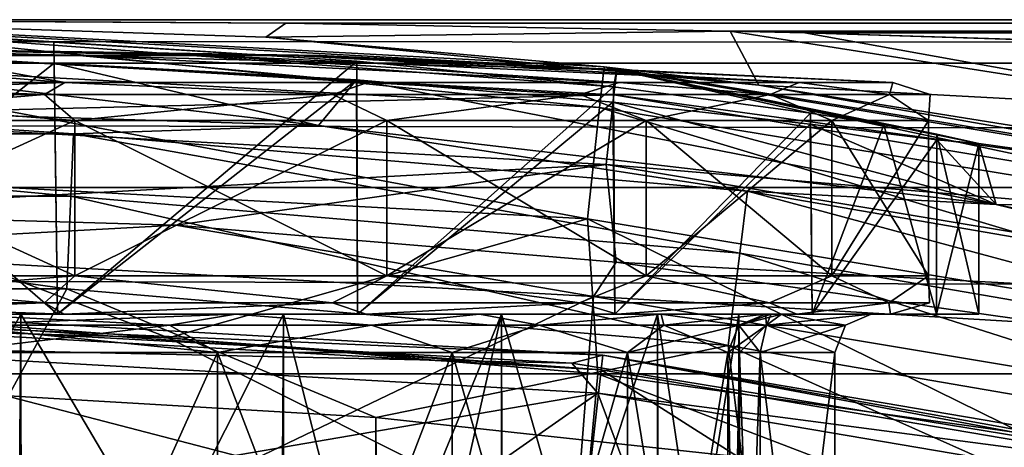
# Model space of a CAD drawing. Header units: metres. Extents: x -104 to 104, y -111 to 38.
# Tile 732 of 848: x 0.74 to 3.32, y 19.88 to 21. Entities that reach past the tile are written whole.
import ezdxf

# ---------------------------------------------------------------- set-up
doc = ezdxf.new("R2010")
doc.units = ezdxf.units.M
doc.layers.add('solid_509367_AD153', color=7, linetype='CONTINUOUS')

msp = doc.modelspace()

# ---------------------------------------------------------------- linework, layer by layer
at = {"layer": 'solid_509367_AD153'}
for points in [[(76.5, 21, -11.5), (88.5, 21, -17.5), (-88.5, 21, -17.5)], [(88.5, 20.886271, -18.072937), (-88.5, 21, -17.5), (88.5, 21, -17.5)], [(65, 21), (-88.5, 21, -17.5), (0, 21, 17.5)], [(75.632744, 21, -11.466357), (76.5, 21, -11.5), (-88.5, 21, -17.5)], [(74.779747, 21, -11.370247), (75.632744, 21, -11.466357), (-88.5, 21, -17.5)], [(73.94101, 21, -11.211671), (74.779747, 21, -11.370247), (-88.5, 21, -17.5)], [(73.112015, 21, -10.989048), (73.94101, 21, -11.211671), (-88.5, 21, -17.5)], [(72.297272, 21, -10.703959), (73.112015, 21, -10.989048), (-88.5, 21, -17.5)], [(71.510338, 21, -10.361142), (72.297272, 21, -10.703959), (-88.5, 21, -17.5)], [(70.751663, 21, -9.959632), (71.510338, 21, -10.361142), (-88.5, 21, -17.5)], [(70.02079, 21, -9.500394), (70.751663, 21, -9.959632), (-88.5, 21, -17.5)], [(69.329865, 21, -8.991062), (70.02079, 21, -9.500394), (-88.5, 21, -17.5)], [(68.679558, 21, -8.430799), (69.329865, 21, -8.991062), (-88.5, 21, -17.5)], [(68.069199, 21, -7.82044), (68.679558, 21, -8.430799), (-88.5, 21, -17.5)], [(67.508942, 21, -7.170133), (68.069199, 21, -7.82044), (-88.5, 21, -17.5)], [(66.999603, 21, -6.479209), (67.508942, 21, -7.170133), (-88.5, 21, -17.5)], [(66.540367, 21, -5.748336), (66.999603, 21, -6.479209), (-88.5, 21, -17.5)], [(66.138855, 21, -4.989663), (66.540367, 21, -5.748336), (-88.5, 21, -17.5)], [(65.796043, 21, -4.202725), (66.138855, 21, -4.989663), (-88.5, 21, -17.5)], [(65.510948, 21, -3.387987), (65.796043, 21, -4.202725), (-88.5, 21, -17.5)], [(65.28833, 21, -2.558991), (65.510948, 21, -3.387987), (-88.5, 21, -17.5)], [(65.129219, 21, -1.715499), (65.28833, 21, -2.558991), (-88.5, 21, -17.5)], [(65.03257, 21, -0.857749), (65.129219, 21, -1.715499), (-88.5, 21, -17.5)], [(65, 21), (65.03257, 21, -0.857749), (-88.5, 21, -17.5)], [(-88.5, 20.886271, -18.072937), (-88.5, 21, -17.5), (88.5, 20.886271, -18.072937)], [(72.297272, 21, 10.703959), (0, 21, 17.5), (88.5, 21, 17.5)], [(1.438565, 20.99082, 17.665693), (88.5, 21, 17.5), (0, 21, 17.5)], [(65.03257, 21, 0.857749), (65, 21), (0, 21, 17.5)], [(65.129219, 21, 1.715499), (65.03257, 21, 0.857749), (0, 21, 17.5)], [(65.28833, 21, 2.558991), (65.129219, 21, 1.715499), (0, 21, 17.5)], [(65.510948, 21, 3.387987), (65.28833, 21, 2.558991), (0, 21, 17.5)], [(65.796043, 21, 4.202725), (65.510948, 21, 3.387987), (0, 21, 17.5)], [(66.138855, 21, 4.989663), (65.796043, 21, 4.202725), (0, 21, 17.5)], [(66.540367, 21, 5.748336), (66.138855, 21, 4.989663), (0, 21, 17.5)], [(66.999603, 21, 6.479209), (66.540367, 21, 5.748336), (0, 21, 17.5)], [(67.508942, 21, 7.170133), (66.999603, 21, 6.479209), (0, 21, 17.5)], [(68.069199, 21, 7.82044), (67.508942, 21, 7.170133), (0, 21, 17.5)], [(68.679558, 21, 8.430799), (68.069199, 21, 7.82044), (0, 21, 17.5)], [(69.329865, 21, 8.991062), (68.679558, 21, 8.430799), (0, 21, 17.5)], [(70.02079, 21, 9.500394), (69.329865, 21, 8.991062), (0, 21, 17.5)], [(70.751663, 21, 9.959632), (70.02079, 21, 9.500394), (0, 21, 17.5)], [(71.510338, 21, 10.361142), (70.751663, 21, 9.959632), (0, 21, 17.5)], [(72.297272, 21, 10.703959), (71.510338, 21, 10.361142), (0, 21, 17.5)], [(0, 21, 48.200001), (2.270502, 20.876896, 48.200001), (0, 21, 17.5)], [(1.386904, 20.954153, 18.357687), (0, 21, 17.5), (2.270502, 20.876896, 48.200001)], [(1.438565, 20.99082, 17.665693), (0, 21, 17.5), (1.386904, 20.954153, 18.357687)], [(2.258934, 20.770554, 48.599636), (2.270502, 20.876896, 48.200001), (0, 21, 48.200001)], [(2.258934, 20.770554, 48.599636), (0, 21, 48.200001), (0, 20.89303, 48.599636)], [(1.438565, 20.99082, 17.665693), (2.599583, 20.969931, 17.798836), (88.5, 21, 17.5)], [(2.599583, 20.969931, 17.798836), (2.794907, 20.965233, 17.821079), (88.5, 21, 17.5)], [(2.794907, 20.965233, 17.821079), (4.094866, 20.925119, 17.968012), (88.5, 21, 17.5)], [(-0.000003, 20.995598, 52.204365), (0, 20.958548, 56.450001), (0.832194, 20.941111, 56.558353)], [(-0.000003, 20.995598, 52.204365), (1.624211, 20.891891, 56.88496), (2.2954, 20.824356, 57.399208)], [(2.303539, 20.868849, 52.204365), (-0.000003, 20.995598, 52.204365), (2.2954, 20.824356, 57.399208)], [(-0.000003, 20.995598, 52.204365), (0.832194, 20.941111, 56.558353), (1.624211, 20.891891, 56.88496)], [(-0.000003, 20.930208, 51.952751), (-0.000003, 20.995598, 52.204365), (2.303539, 20.868849, 52.204365)], [(1.438565, 20.99082, 17.665693), (1.386904, 20.954153, 18.357687), (2.599583, 20.969931, 17.798836)], [(0.842161, 20.230185, 56.561028), (0.832194, 20.941111, 56.558353), (0, 20.958548, 56.450001)], [(0, 20.230185, 56.450001), (0.842161, 20.230185, 56.561028), (0, 20.958548, 56.450001)], [(2.599583, 20.969931, 17.798836), (1.386904, 20.954153, 18.357687), (2.674969, 20.828936, 19.146221)], [(2.674969, 20.828936, 19.146221), (1.386904, 20.954153, 18.357687), (2.270502, 20.876896, 48.200001)], [(3.931254, 20.760572, 18.608765), (2.599583, 20.969931, 17.798836), (2.674969, 20.828936, 19.146221)], [(3.931254, 20.760572, 18.608765), (2.794907, 20.965233, 17.821079), (2.599583, 20.969931, 17.798836)], [(3.931254, 20.760572, 18.608765), (4.094866, 20.925119, 17.968012), (2.794907, 20.965233, 17.821079)], [(2.296365, 20.803852, 51.952751), (-0.000003, 20.930208, 51.952751), (2.303539, 20.868849, 52.204365)], [(-0.000003, 20.746876, 51.767715), (-0.000003, 20.930208, 51.952751), (2.296365, 20.803852, 51.952751)], [(0, 20.930185, 59.700001), (0.472426, 20.906649, 61.153976), (0.898607, 20.906649, 60.936825)], [(0, 20.930185, 59.700001), (0.898607, 20.906649, 60.936825), (1.236826, 20.906649, 60.598606)], [(0, 20.930185, 59.700001), (1.236826, 20.906649, 60.598606), (1.453977, 20.906649, 60.172424)], [(0, 20.930185, 59.700001), (1.453977, 20.906649, 60.172424), (1.528801, 20.906649, 59.700001)], [(0, 20.930185, 59.700001), (1.528801, 20.906649, 59.700001), (1.453977, 20.906649, 59.227573)], [(0, 20.930185, 59.700001), (1.453977, 20.906649, 59.227573), (1.236826, 20.906649, 58.801392)], [(0, 20.930185, 59.700001), (1.236826, 20.906649, 58.801392), (0.898607, 20.906649, 58.463173)], [(0, 20.930185, 59.700001), (0.898607, 20.906649, 58.463173), (0.472426, 20.906649, 58.246025)], [(0.842161, 20.230185, 56.561028), (1.624211, 20.891891, 56.88496), (0.832194, 20.941111, 56.558353)], [(-0.256526, 20.778006, 76.956505), (1.524344, 20.723614, 76.955193), (0, 20.901823, 62.950001)], [(0.472426, 20.906649, 58.246025), (0.861019, 20.83606, 56.767643), (0, 20.83606, 56.643845)], [(0, 20.906649, 61.228802), (0, 20.83606, 62.756153), (0.861019, 20.83606, 62.632359)], [(0.472426, 20.906649, 61.153976), (0, 20.906649, 61.228802), (0.861019, 20.83606, 62.632359)], [(1.524344, 20.723614, 76.955193), (0.83325, 20.8862, 62.84137), (0, 20.901823, 62.950001)], [(0, 20.230185, 62.950001), (0, 20.901823, 62.950001), (0.83325, 20.8862, 62.84137)], [(0.472426, 20.906649, 58.246025), (1.652282, 20.83606, 57.129002), (0.861019, 20.83606, 56.767643)], [(0.472426, 20.906649, 58.246025), (0.898607, 20.906649, 58.463173), (1.652282, 20.83606, 57.129002)], [(0.472426, 20.906649, 61.153976), (0.861019, 20.83606, 62.632359), (1.652282, 20.83606, 62.271)], [(0.898607, 20.906649, 60.936825), (0.472426, 20.906649, 61.153976), (1.652282, 20.83606, 62.271)], [(0.898607, 20.906649, 58.463173), (2.309687, 20.83606, 57.698647), (1.652282, 20.83606, 57.129002)], [(0.898607, 20.906649, 58.463173), (1.236826, 20.906649, 58.801392), (2.309687, 20.83606, 57.698647)], [(0.898607, 20.906649, 60.936825), (1.652282, 20.83606, 62.271), (2.309688, 20.83606, 61.701355)], [(1.236826, 20.906649, 60.598606), (0.898607, 20.906649, 60.936825), (2.309688, 20.83606, 61.701355)], [(1.236826, 20.906649, 58.801392), (2.779975, 20.83606, 58.430428), (2.309687, 20.83606, 57.698647)], [(1.236826, 20.906649, 58.801392), (1.453977, 20.906649, 59.227573), (2.779975, 20.83606, 58.430428)], [(1.236826, 20.906649, 60.598606), (2.309688, 20.83606, 61.701355), (2.779976, 20.83606, 60.96957)], [(1.453977, 20.906649, 60.172424), (1.236826, 20.906649, 60.598606), (2.779976, 20.83606, 60.96957)], [(1.453977, 20.906649, 59.227573), (3.025047, 20.83606, 59.265064), (2.779975, 20.83606, 58.430428)], [(1.453977, 20.906649, 59.227573), (1.528801, 20.906649, 59.700001), (3.025047, 20.83606, 59.265064)], [(1.453977, 20.906649, 60.172424), (2.779976, 20.83606, 60.96957), (3.025047, 20.83606, 60.134937)], [(1.528801, 20.906649, 59.700001), (1.453977, 20.906649, 60.172424), (3.025047, 20.83606, 60.134937)], [(1.528801, 20.906649, 59.700001), (3.025047, 20.83606, 60.134937), (3.025047, 20.83606, 59.265064)], [(-88.5, 20.886271, -18.072937), (88.5, 20.886271, -18.072937), (88.5, 20.561077, -18.560244)], [(-88.5, 20.886271, -18.072937), (88.5, 20.561077, -18.560244), (-88.5, 20.561077, -18.560244)], [(0, 20.89303, 48.599636), (0, 20.6, 48.892818), (2.227252, 20.479242, 48.892818)], [(2.258934, 20.770554, 48.599636), (0, 20.89303, 48.599636), (2.227252, 20.479242, 48.892818)], [(0.842161, 20.230185, 62.83897), (0, 20.230185, 62.950001), (0.83325, 20.8862, 62.84137)], [(1.524344, 20.723614, 76.955193), (1.623014, 20.842691, 62.515728), (0.83325, 20.8862, 62.84137)], [(0.842161, 20.230185, 62.83897), (0.83325, 20.8862, 62.84137), (1.623014, 20.842691, 62.515728)], [(0.842161, 20.230185, 56.561028), (1.625937, 20.230185, 56.886139), (1.624211, 20.891891, 56.88496)], [(1.625937, 20.230185, 56.886139), (2.2954, 20.824356, 57.399208), (1.624211, 20.891891, 56.88496)], [(4.491384, 20.404562, 48.599636), (2.270502, 20.876896, 48.200001), (2.258934, 20.770554, 48.599636)], [(2.674969, 20.828936, 19.146221), (2.270502, 20.876896, 48.200001), (4.514383, 20.509031, 48.200001)], [(4.491384, 20.404562, 48.599636), (4.514383, 20.509031, 48.200001), (2.270502, 20.876896, 48.200001)], [(2.303539, 20.868849, 52.204365), (2.2954, 20.824356, 57.399208), (2.810066, 20.755318, 58.067204)], [(2.296365, 20.803852, 51.952751), (2.303539, 20.868849, 52.204365), (4.579268, 20.490131, 52.204365)], [(2.303539, 20.868849, 52.204365), (3.140231, 20.700905, 58.862473), (3.25, 20.676344, 59.701221)], [(4.579268, 20.490131, 52.204365), (2.303539, 20.868849, 52.204365), (3.25, 20.676344, 59.701221)], [(2.303539, 20.868849, 52.204365), (3.001917, 20.724651, 58.454609), (3.140231, 20.700905, 58.862473)], [(2.303539, 20.868849, 52.204365), (2.810066, 20.755318, 58.067204), (3.001917, 20.724651, 58.454609)], [(0, 20.80475, 56.577145), (0, 20.83606, 56.643845), (0.861019, 20.83606, 56.767643)], [(0.808254, 20.80475, 56.683556), (0, 20.80475, 56.577145), (0.861019, 20.83606, 56.767643)], [(0.808254, 20.80475, 62.716446), (0.861019, 20.83606, 62.632359), (0, 20.83606, 62.756153)], [(0.808254, 20.80475, 62.716446), (0, 20.83606, 62.756153), (0, 20.80475, 62.822853)], [(0.808254, 20.80475, 56.683556), (0.861019, 20.83606, 56.767643), (1.561427, 20.80475, 56.995529)], [(1.561427, 20.80475, 62.404472), (0.861019, 20.83606, 62.632359), (0.808254, 20.80475, 62.716446)], [(1.625937, 20.230185, 62.513863), (0.842161, 20.230185, 62.83897), (1.623014, 20.842691, 62.515728)], [(1.561427, 20.80475, 56.995529), (0.861019, 20.83606, 56.767643), (1.652282, 20.83606, 57.129002)], [(1.561427, 20.80475, 62.404472), (1.652282, 20.83606, 62.271), (0.861019, 20.83606, 62.632359)], [(1.524344, 20.723614, 76.955193), (3.295098, 20.516724, 76.950233), (1.623014, 20.842691, 62.515728)], [(1.561427, 20.80475, 56.995529), (1.652282, 20.83606, 57.129002), (2.208191, 20.80475, 57.49181)], [(2.208191, 20.80475, 61.908192), (1.652282, 20.83606, 62.271), (1.561427, 20.80475, 62.404472)], [(3.295098, 20.516724, 76.950233), (2.293336, 20.784153, 62.00285), (1.623014, 20.842691, 62.515728)], [(1.625937, 20.230185, 62.513863), (1.623014, 20.842691, 62.515728), (2.293336, 20.784153, 62.00285)], [(1.625937, 20.230185, 56.886139), (2.298738, 20.230185, 57.402943), (2.2954, 20.824356, 57.399208)], [(2.208191, 20.80475, 57.49181), (1.652282, 20.83606, 57.129002), (2.309687, 20.83606, 57.698647)], [(2.208191, 20.80475, 61.908192), (2.309688, 20.83606, 61.701355), (1.652282, 20.83606, 62.271)], [(2.208191, 20.80475, 57.49181), (2.309687, 20.83606, 57.698647), (2.704471, 20.80475, 58.138573)], [(2.704471, 20.80475, 61.261429), (2.309688, 20.83606, 61.701355), (2.208191, 20.80475, 61.908192)], [(2.298738, 20.230185, 57.402943), (2.810066, 20.755318, 58.067204), (2.2954, 20.824356, 57.399208)], [(2.704471, 20.80475, 58.138573), (2.309687, 20.83606, 57.698647), (2.779975, 20.83606, 58.430428)], [(2.704471, 20.80475, 61.261429), (2.779976, 20.83606, 60.96957), (2.309688, 20.83606, 61.701355)], [(3.951663, 20.624847, 19.913357), (2.674969, 20.828936, 19.146221), (4.514383, 20.509031, 48.200001)], [(3.931254, 20.760572, 18.608765), (2.674969, 20.828936, 19.146221), (3.951663, 20.624847, 19.913357)], [(2.704471, 20.80475, 58.138573), (2.779975, 20.83606, 58.430428), (3.016445, 20.80475, 58.891747)], [(3.016445, 20.80475, 60.508255), (2.779976, 20.83606, 60.96957), (2.704471, 20.80475, 61.261429)], [(3.016445, 20.80475, 58.891747), (2.779975, 20.83606, 58.430428), (3.025047, 20.83606, 59.265064)], [(3.016445, 20.80475, 60.508255), (3.025047, 20.83606, 60.134937), (2.779976, 20.83606, 60.96957)], [(3.016445, 20.80475, 58.891747), (3.025047, 20.83606, 59.265064), (3.122854, 20.80475, 59.700001)], [(3.122854, 20.80475, 59.700001), (3.025047, 20.83606, 60.134937), (3.016445, 20.80475, 60.508255)], [(3.122854, 20.80475, 59.700001), (3.025047, 20.83606, 59.265064), (3.025047, 20.83606, 60.134937)], [(-0.000003, 20.746876, 51.767715), (2.296365, 20.803852, 51.952751), (2.276251, 20.621628, 51.767715)], [(0.808254, 20.80475, 56.683556), (0.887462, 20.73625, 56.677597), (0, 20.73625, 56.549999)], [(0.808254, 20.80475, 56.683556), (0, 20.73625, 56.549999), (0, 20.80475, 56.577145)], [(0, 20.80475, 62.822853), (0, 20.73625, 62.849998), (0.887463, 20.73625, 62.722401)], [(0.808254, 20.80475, 62.716446), (0, 20.80475, 62.822853), (0.887463, 20.73625, 62.722401)], [(1.561427, 20.80475, 62.404472), (0.808254, 20.80475, 62.716446), (0.887463, 20.73625, 62.722401)], [(0.808254, 20.80475, 56.683556), (1.561427, 20.80475, 56.995529), (0.887462, 20.73625, 56.677597)], [(1.561427, 20.80475, 56.995529), (1.703022, 20.73625, 57.050053), (0.887462, 20.73625, 56.677597)], [(1.561427, 20.80475, 62.404472), (0.887463, 20.73625, 62.722401), (1.703022, 20.73625, 62.349945)], [(2.208191, 20.80475, 61.908192), (1.561427, 20.80475, 62.404472), (1.703022, 20.73625, 62.349945)], [(1.561427, 20.80475, 56.995529), (2.208191, 20.80475, 57.49181), (1.703022, 20.73625, 57.050053)], [(2.208191, 20.80475, 61.908192), (1.703022, 20.73625, 62.349945), (2.380613, 20.73625, 61.76281)], [(2.208191, 20.80475, 57.49181), (2.380613, 20.73625, 57.637192), (1.703022, 20.73625, 57.050053)], [(2.704471, 20.80475, 61.261429), (2.208191, 20.80475, 61.908192), (2.380613, 20.73625, 61.76281)], [(2.208191, 20.80475, 57.49181), (2.704471, 20.80475, 58.138573), (2.380613, 20.73625, 57.637192)], [(2.276251, 20.621628, 51.767715), (2.296365, 20.803852, 51.952751), (4.565006, 20.426313, 51.952751)], [(4.565006, 20.426313, 51.952751), (2.296365, 20.803852, 51.952751), (4.579268, 20.490131, 52.204365)], [(2.704471, 20.80475, 61.261429), (2.380613, 20.73625, 61.76281), (2.865342, 20.73625, 61.008556)], [(2.704471, 20.80475, 58.138573), (2.865341, 20.73625, 58.391445), (2.380613, 20.73625, 57.637192)], [(3.016445, 20.80475, 60.508255), (2.704471, 20.80475, 61.261429), (2.865342, 20.73625, 61.008556)], [(2.704471, 20.80475, 58.138573), (3.016445, 20.80475, 58.891747), (2.865341, 20.73625, 58.391445)], [(3.016445, 20.80475, 58.891747), (3.117938, 20.73625, 59.251709), (2.865341, 20.73625, 58.391445)], [(3.016445, 20.80475, 60.508255), (2.865342, 20.73625, 61.008556), (3.117938, 20.73625, 60.148293)], [(3.122854, 20.80475, 59.700001), (3.016445, 20.80475, 60.508255), (3.117938, 20.73625, 60.148293)], [(3.016445, 20.80475, 58.891747), (3.122854, 20.80475, 59.700001), (3.117938, 20.73625, 59.251709)], [(3.122854, 20.80475, 59.700001), (3.117938, 20.73625, 60.148293), (3.117938, 20.73625, 59.251709)], [(-0.88421, 20.701775, 77.241051), (0.883679, 20.701797, 77.241051), (-0.256526, 20.778006, 76.956505)], [(0.883679, 20.701797, 77.241051), (1.524344, 20.723614, 76.955193), (-0.256526, 20.778006, 76.956505)], [(2.298738, 20.230185, 61.997055), (1.625937, 20.230185, 62.513863), (2.293336, 20.784153, 62.00285)], [(2.258934, 20.770554, 48.599636), (2.227252, 20.479242, 48.892818), (4.428391, 20.118383, 48.892818)], [(4.491384, 20.404562, 48.599636), (2.258934, 20.770554, 48.599636), (4.428391, 20.118383, 48.892818)], [(3.295098, 20.516724, 76.950233), (2.809511, 20.726629, 61.333752), (2.293336, 20.784153, 62.00285)], [(2.298738, 20.230185, 61.997055), (2.293336, 20.784153, 62.00285), (2.809511, 20.726629, 61.333752)], [(-0.000003, 20.746876, 51.767715), (2.276251, 20.621628, 51.767715), (-0.000003, 20.495617, 51.700001)], [(2.298738, 20.230185, 57.402943), (2.814709, 20.230185, 58.076015), (2.810066, 20.755318, 58.067204)], [(2.814709, 20.230185, 58.076015), (3.001917, 20.724651, 58.454609), (2.810066, 20.755318, 58.067204)], [(0.887462, 20.73625, 56.677597), (0, 20.330185, 56.549999), (0, 20.73625, 56.549999)], [(0.887462, 20.73625, 56.677597), (0.887458, 20.330185, 56.677597), (0, 20.330185, 56.549999)], [(0, 20.73625, 62.849998), (0, 20.330185, 62.849998), (0.887458, 20.330185, 62.722404)], [(0.887463, 20.73625, 62.722401), (0, 20.73625, 62.849998), (0.887458, 20.330185, 62.722404)], [(0.883679, 20.701797, 77.241051), (2.645142, 20.551258, 77.237167), (1.524344, 20.723614, 76.955193)], [(1.703022, 20.73625, 57.050053), (1.703019, 20.330185, 57.050053), (0.887458, 20.330185, 56.677597)], [(0.887462, 20.73625, 56.677597), (1.703022, 20.73625, 57.050053), (0.887458, 20.330185, 56.677597)], [(0.887463, 20.73625, 62.722401), (0.887458, 20.330185, 62.722404), (1.703019, 20.330185, 62.349949)], [(1.703022, 20.73625, 62.349945), (0.887463, 20.73625, 62.722401), (1.703019, 20.330185, 62.349949)], [(2.645142, 20.551258, 77.237167), (3.295098, 20.516724, 76.950233), (1.524344, 20.723614, 76.955193)], [(2.380613, 20.73625, 57.637192), (2.380611, 20.330185, 57.637188), (1.703019, 20.330185, 57.050053)], [(1.703022, 20.73625, 57.050053), (2.380613, 20.73625, 57.637192), (1.703019, 20.330185, 57.050053)], [(1.703022, 20.73625, 62.349945), (1.703019, 20.330185, 62.349949), (2.380611, 20.330185, 61.76281)], [(2.380613, 20.73625, 61.76281), (1.703022, 20.73625, 62.349945), (2.380611, 20.330185, 61.76281)], [(2.814709, 20.230185, 61.323986), (2.298738, 20.230185, 61.997055), (2.809511, 20.726629, 61.333752)], [(2.865341, 20.73625, 58.391445), (2.865341, 20.330185, 58.391441), (2.380611, 20.330185, 57.637188)], [(2.380613, 20.73625, 57.637192), (2.865341, 20.73625, 58.391445), (2.380611, 20.330185, 57.637188)], [(2.380613, 20.73625, 61.76281), (2.380611, 20.330185, 61.76281), (2.865341, 20.330185, 61.008556)], [(2.865342, 20.73625, 61.008556), (2.380613, 20.73625, 61.76281), (2.865341, 20.330185, 61.008556)], [(3.295098, 20.516724, 76.950233), (3.139868, 20.68615, 60.538887), (2.809511, 20.726629, 61.333752)], [(2.814709, 20.230185, 61.323986), (2.809511, 20.726629, 61.333752), (3.139868, 20.68615, 60.538887)], [(2.814709, 20.230185, 58.076015), (3.138933, 20.230185, 58.859459), (3.001917, 20.724651, 58.454609)], [(3.117938, 20.73625, 59.251709), (3.117938, 20.330185, 59.251709), (2.865341, 20.330185, 58.391441)], [(2.865341, 20.73625, 58.391445), (3.117938, 20.73625, 59.251709), (2.865341, 20.330185, 58.391441)], [(2.865342, 20.73625, 61.008556), (2.865341, 20.330185, 61.008556), (3.117938, 20.330185, 60.148293)], [(3.117938, 20.73625, 60.148293), (2.865342, 20.73625, 61.008556), (3.117938, 20.330185, 60.148293)], [(3.138933, 20.230185, 58.859459), (3.140231, 20.700905, 58.862473), (3.001917, 20.724651, 58.454609)], [(3.117938, 20.73625, 60.148293), (3.117938, 20.330185, 60.148293), (3.117938, 20.330185, 59.251709)], [(3.117938, 20.73625, 59.251709), (3.117938, 20.73625, 60.148293), (3.117938, 20.330185, 59.251709)], [(0.87698, 20.538733, 77.482361), (0.883679, 20.701797, 77.241051), (-0.88421, 20.701775, 77.241051)], [(-0.877507, 20.53871, 77.482361), (0.87698, 20.538733, 77.482361), (-0.88421, 20.701775, 77.241051)], [(0.87698, 20.538733, 77.482361), (2.62509, 20.389378, 77.478539), (0.883679, 20.701797, 77.241051)], [(2.62509, 20.389378, 77.478539), (2.645142, 20.551258, 77.237167), (0.883679, 20.701797, 77.241051)], [(3.138933, 20.230185, 58.859459), (3.249497, 20.230185, 59.700001), (3.140231, 20.700905, 58.862473)], [(3.249497, 20.230185, 59.700001), (3.25, 20.676344, 59.701221), (3.140231, 20.700905, 58.862473)], [(3.138933, 20.230185, 60.540543), (2.814709, 20.230185, 61.323986), (3.139868, 20.68615, 60.538887)], [(3.138933, 20.230185, 60.540543), (3.139868, 20.68615, 60.538887), (3.25, 20.676344, 59.701221)], [(3.249497, 20.230185, 59.700001), (3.138933, 20.230185, 60.540543), (3.25, 20.676344, 59.701221)], [(3.295098, 20.516724, 76.950233), (3.25, 20.676344, 59.701221), (3.139868, 20.68615, 60.538887)], [(3.295098, 20.516724, 76.950233), (4.579268, 20.490131, 52.204365), (3.25, 20.676344, 59.701221)], [(2.276251, 20.621628, 51.767715), (1.151273, 20.46299, 51.700001), (-0.000003, 20.495617, 51.700001)], [(2.276251, 20.621628, 51.767715), (2.302065, 20.365692, 51.700001), (1.151273, 20.46299, 51.700001)], [(2.276251, 20.621628, 51.767715), (4.525021, 20.247396, 51.767715), (2.302065, 20.365692, 51.700001)], [(2.276251, 20.621628, 51.767715), (4.565006, 20.426313, 51.952751), (4.525021, 20.247396, 51.767715)], [(0, 20.6, 48.892818), (0, 20.200001, 49), (1.132278, 20.168259, 49)], [(2.227252, 20.479242, 48.892818), (0, 20.6, 48.892818), (1.132278, 20.168259, 49)], [(-88.5, 20.561077, -18.560244), (88.5, 20.561077, -18.560244), (88.5, 20.074024, -18.885818)], [(-88.5, 20.561077, -18.560244), (88.5, 20.074024, -18.885818), (-88.5, 20.074024, -18.885818)], [(0.866801, 20.296108, 77.643288), (0.87698, 20.538733, 77.482361), (-0.877507, 20.53871, 77.482361)], [(-0.867322, 20.296085, 77.643288), (0.866801, 20.296108, 77.643288), (-0.877507, 20.53871, 77.482361)], [(0.866801, 20.296108, 77.643288), (2.594621, 20.148518, 77.639549), (0.87698, 20.538733, 77.482361)], [(2.594621, 20.148518, 77.639549), (2.62509, 20.389378, 77.478539), (0.87698, 20.538733, 77.482361)], [(2.62509, 20.389378, 77.478539), (4.354112, 20.091734, 77.471001), (2.645142, 20.551258, 77.237167)], [(2.645142, 20.551258, 77.237167), (4.38737, 20.251251, 77.229515), (3.295098, 20.516724, 76.950233)], [(4.354112, 20.091734, 77.471001), (4.38737, 20.251251, 77.229515), (2.645142, 20.551258, 77.237167)], [(3.295098, 20.516724, 76.950233), (5.042429, 20.158636, 76.941757), (4.579268, 20.490131, 52.204365)], [(4.38737, 20.251251, 77.229515), (5.042429, 20.158636, 76.941757), (3.295098, 20.516724, 76.950233)], [(-0.000003, 20.495617, 51.700001), (1.151273, 20.46299, 51.700001), (0, 20.4, 51.700001)], [(1.151273, 20.46299, 51.700001), (2.243069, 20.276144, 51.700001), (0, 20.4, 51.700001)], [(2.227252, 20.479242, 48.892818), (1.132278, 20.168259, 49), (2.254489, 20.074186, 49)], [(1.151273, 20.46299, 51.700001), (2.302065, 20.365692, 51.700001), (2.243069, 20.276144, 51.700001)], [(2.227252, 20.479242, 48.892818), (2.254489, 20.074186, 49), (3.366633, 19.917782, 49)], [(4.428391, 20.118383, 48.892818), (2.227252, 20.479242, 48.892818), (3.366633, 19.917782, 49)], [(0, 19.200001, 56.178459), (0, 20.4, 51.700001), (2.243069, 20.276144, 51.700001)], [(2.594621, 20.148518, 77.639549), (4.303576, 19.854389, 77.632179), (2.62509, 20.389378, 77.478539)], [(4.303576, 19.854389, 77.632179), (4.354112, 20.091734, 77.471001), (2.62509, 20.389378, 77.478539)], [(2.302065, 20.365692, 51.700001), (3.441685, 20.204573, 51.700001), (2.243069, 20.276144, 51.700001)], [(4.525021, 20.247396, 51.767715), (3.441685, 20.204573, 51.700001), (2.302065, 20.365692, 51.700001)], [(0, 20.259474, 56.579288), (0, 20.330185, 56.549999), (0.887458, 20.330185, 56.677597)], [(0.807699, 20.259474, 56.685623), (0, 20.259474, 56.579288), (0.887458, 20.330185, 56.677597)], [(0.807699, 20.259474, 62.714375), (0.887458, 20.330185, 62.722404), (0, 20.330185, 62.849998)], [(0.807699, 20.259474, 62.714375), (0, 20.330185, 62.849998), (0, 20.259474, 62.820709)], [(0.807699, 20.259474, 56.685623), (0.887458, 20.330185, 56.677597), (1.560355, 20.259474, 56.997387)], [(1.560355, 20.259474, 62.402615), (0.887458, 20.330185, 62.722404), (0.807699, 20.259474, 62.714375)], [(1.560355, 20.259474, 56.997387), (0.887458, 20.330185, 56.677597), (1.703019, 20.330185, 57.050053)], [(1.560355, 20.259474, 62.402615), (1.703019, 20.330185, 62.349949), (0.887458, 20.330185, 62.722404)], [(1.560355, 20.259474, 56.997387), (1.703019, 20.330185, 57.050053), (2.206676, 20.259474, 57.493324)], [(2.206676, 20.259474, 61.906677), (1.703019, 20.330185, 62.349949), (1.560355, 20.259474, 62.402615)], [(2.206676, 20.259474, 57.493324), (1.703019, 20.330185, 57.050053), (2.380611, 20.330185, 57.637188)], [(2.206676, 20.259474, 61.906677), (2.380611, 20.330185, 61.76281), (1.703019, 20.330185, 62.349949)], [(2.206676, 20.259474, 57.493324), (2.380611, 20.330185, 57.637188), (2.702615, 20.259474, 58.139645)], [(2.702615, 20.259474, 61.260357), (2.380611, 20.330185, 61.76281), (2.206676, 20.259474, 61.906677)], [(2.702615, 20.259474, 58.139645), (2.380611, 20.330185, 57.637188), (2.865341, 20.330185, 58.391441)], [(2.702615, 20.259474, 61.260357), (2.865341, 20.330185, 61.008556), (2.380611, 20.330185, 61.76281)], [(2.702615, 20.259474, 58.139645), (2.865341, 20.330185, 58.391441), (3.014375, 20.259474, 58.8923)], [(3.014375, 20.259474, 60.507698), (2.865341, 20.330185, 61.008556), (2.702615, 20.259474, 61.260357)], [(3.014375, 20.259474, 58.8923), (2.865341, 20.330185, 58.391441), (3.117938, 20.330185, 59.251709)], [(3.014375, 20.259474, 60.507698), (3.117938, 20.330185, 60.148293), (2.865341, 20.330185, 61.008556)], [(3.014375, 20.259474, 58.8923), (3.117938, 20.330185, 59.251709), (3.120711, 20.259474, 59.700001)], [(3.120711, 20.259474, 59.700001), (3.117938, 20.330185, 60.148293), (3.014375, 20.259474, 60.507698)], [(3.120711, 20.259474, 59.700001), (3.117938, 20.330185, 59.251709), (3.117938, 20.330185, 60.148293)], [(-0.867322, 20.296085, 77.643288), (0.714064, 20.016888, 77.699684), (0.866801, 20.296108, 77.643288)], [(0.866801, 20.296108, 77.643288), (0.714064, 20.016888, 77.699684), (1.674048, 19.959681, 77.69825)], [(0.866801, 20.296108, 77.643288), (1.674048, 19.959681, 77.69825), (2.594621, 20.148518, 77.639549)], [(2.149718, 19.079275, 56.178459), (0, 19.200001, 56.178459), (2.243069, 20.276144, 51.700001)], [(0, 20.259474, 62.820709), (0, 20.230185, 62.75), (0.859042, 20.230185, 62.626522)], [(0.807699, 20.259474, 62.714375), (0, 20.259474, 62.820709), (0.859042, 20.230185, 62.626522)], [(0.807699, 20.259474, 56.685623), (0.85904, 20.230185, 56.773479), (0, 20.230185, 56.650002)], [(0.807699, 20.259474, 56.685623), (0, 20.230185, 56.650002), (0, 20.259474, 56.579288)], [(1.560355, 20.259474, 62.402615), (0.807699, 20.259474, 62.714375), (0.859042, 20.230185, 62.626522)], [(0.807699, 20.259474, 56.685623), (1.560355, 20.259474, 56.997387), (0.85904, 20.230185, 56.773479)], [(1.560355, 20.259474, 56.997387), (1.648739, 20.230185, 57.134048), (0.85904, 20.230185, 56.773479)], [(1.560355, 20.259474, 62.402615), (0.859042, 20.230185, 62.626522), (1.64874, 20.230185, 62.265949)], [(2.206676, 20.259474, 61.906677), (1.560355, 20.259474, 62.402615), (1.64874, 20.230185, 62.265949)], [(1.560355, 20.259474, 56.997387), (2.206676, 20.259474, 57.493324), (1.648739, 20.230185, 57.134048)], [(2.206676, 20.259474, 57.493324), (2.304888, 20.230185, 57.702526), (1.648739, 20.230185, 57.134048)], [(2.206676, 20.259474, 61.906677), (1.64874, 20.230185, 62.265949), (2.304888, 20.230185, 61.697472)], [(2.149718, 19.079275, 56.178459), (2.243069, 20.276144, 51.700001), (4.449918, 19.908464, 51.700001)], [(2.702615, 20.259474, 61.260357), (2.206676, 20.259474, 61.906677), (2.304888, 20.230185, 61.697472)], [(2.206676, 20.259474, 57.493324), (2.702615, 20.259474, 58.139645), (2.304888, 20.230185, 57.702526)], [(3.441685, 20.204573, 51.700001), (4.449918, 19.908464, 51.700001), (2.243069, 20.276144, 51.700001)], [(2.702615, 20.259474, 61.260357), (2.304888, 20.230185, 61.697472), (2.774302, 20.230185, 60.967129)], [(2.702615, 20.259474, 58.139645), (2.774301, 20.230185, 58.432869), (2.304888, 20.230185, 57.702526)], [(3.014375, 20.259474, 60.507698), (2.702615, 20.259474, 61.260357), (2.774302, 20.230185, 60.967129)], [(2.702615, 20.259474, 58.139645), (3.014375, 20.259474, 58.8923), (2.774301, 20.230185, 58.432869)], [(3.014375, 20.259474, 58.8923), (3.018924, 20.230185, 59.265896), (2.774301, 20.230185, 58.432869)], [(3.014375, 20.259474, 60.507698), (2.774302, 20.230185, 60.967129), (3.018924, 20.230185, 60.134102)], [(3.120711, 20.259474, 59.700001), (3.014375, 20.259474, 60.507698), (3.018924, 20.230185, 60.134102)], [(3.014375, 20.259474, 58.8923), (3.120711, 20.259474, 59.700001), (3.018924, 20.230185, 59.265896)], [(3.120711, 20.259474, 59.700001), (3.018924, 20.230185, 60.134102), (3.018924, 20.230185, 59.265896)], [(2.267279, 20.122673, 49.239994), (0, 20.25, 49.099998), (0, 20.25, 49.239994)], [(2.267279, 20.122673, 49.239994), (2.267271, 20.122673, 49.099998), (0, 20.25, 49.099998)], [(0, 20.220711, 49.029289), (0, 20.25, 49.099998), (2.267271, 20.122673, 49.099998)], [(2.267279, 20.122673, 49.239994), (0, 20.25, 49.239994), (2.262955, 20.084364, 49.432518)], [(0, 20.240267, 49.338165), (2.262955, 20.084364, 49.432518), (0, 20.25, 49.239994)], [(0, 20.240267, 49.338165), (0, 20.211449, 49.432518), (2.262955, 20.084364, 49.432518)], [(0.746591, 20.230185, 62.242657), (0.747486, 18.867462, 62.242393), (0, 18.876564, 62.349998)], [(0, 20.230185, 62.349998), (0.746591, 20.230185, 62.242657), (0, 18.876564, 62.349998)], [(0.746591, 20.230185, 57.157345), (0, 20.230185, 57.049999), (0.737437, 19.134691, 57.154675)], [(0, 20.230185, 56.450001), (0, 20.230185, 57.049999), (0.746591, 20.230185, 57.157345)], [(0, 20.230185, 56.450001), (0.746591, 20.230185, 57.157345), (0.842161, 20.230185, 56.561028)], [(0.842161, 20.230185, 62.83897), (0.746591, 20.230185, 62.242657), (0, 20.230185, 62.349998)], [(0.842161, 20.230185, 62.83897), (0, 20.230185, 62.349998), (0, 20.230185, 62.950001)], [(0, 20.230185, 56.650002), (0.85904, 20.230185, 56.773479), (0.192801, 20.230185, 56.731838)], [(0.859042, 20.230185, 62.626522), (0, 20.230185, 62.75), (0.1928, 20.230185, 62.668159)], [(0.859042, 20.230185, 62.626522), (0.1928, 20.230185, 62.668159), (0.560828, 20.230185, 62.392204)], [(0.85904, 20.230185, 56.773479), (0.49819, 20.230185, 56.965626), (0.192801, 20.230185, 56.731838)], [(0.85904, 20.230185, 56.773479), (0.525387, 20.230185, 56.992836), (0.49819, 20.230185, 56.965626)], [(0.85904, 20.230185, 56.773479), (0.560828, 20.230185, 57.007793), (0.525387, 20.230185, 56.992836)], [(0.546407, 20.200895, 57.077019), (0.560828, 20.230185, 57.007793), (1.30705, 20.230185, 57.280483)], [(1.134875, 20.200895, 57.272934), (0.546407, 20.200895, 57.077019), (1.30705, 20.230185, 57.280483)], [(0.546407, 20.200895, 62.322983), (1.134875, 20.200895, 62.127068), (0.560828, 20.230185, 62.392204)], [(0.85904, 20.230185, 56.773479), (1.30705, 20.230185, 57.280483), (0.560828, 20.230185, 57.007793)], [(0.859042, 20.230185, 62.626522), (0.560828, 20.230185, 62.392204), (1.30705, 20.230185, 62.119518)], [(1.134875, 20.200895, 62.127068), (1.30705, 20.230185, 62.119518), (0.560828, 20.230185, 62.392204)], [(0.746591, 20.230185, 57.157345), (0.737437, 19.134691, 57.154675), (1.42493, 19.079552, 57.465706)], [(1.432698, 20.230185, 57.470676), (0.746591, 20.230185, 57.157345), (1.42493, 19.079552, 57.465706)], [(0.746591, 20.230185, 62.242657), (1.432698, 20.230185, 61.929321), (0.747486, 18.867462, 62.242393)], [(0.842161, 20.230185, 56.561028), (0.746591, 20.230185, 57.157345), (1.432698, 20.230185, 57.470676)], [(0.842161, 20.230185, 62.83897), (1.432698, 20.230185, 61.929321), (0.746591, 20.230185, 62.242657)], [(1.432698, 20.230185, 61.929321), (1.433518, 18.844345, 61.928795), (0.747486, 18.867462, 62.242393)], [(0.842161, 20.230185, 56.561028), (1.432698, 20.230185, 57.470676), (1.625937, 20.230185, 56.886139)], [(1.625937, 20.230185, 62.513863), (1.432698, 20.230185, 61.929321), (0.842161, 20.230185, 62.83897)], [(0.85904, 20.230185, 56.773479), (1.648739, 20.230185, 57.134048), (1.30705, 20.230185, 57.280483)], [(1.64874, 20.230185, 62.265949), (0.859042, 20.230185, 62.626522), (1.30705, 20.230185, 62.119518)], [(1.662529, 20.200895, 57.598907), (1.134875, 20.200895, 57.272934), (1.30705, 20.230185, 57.280483)], [(1.134875, 20.200895, 62.127068), (1.662529, 20.200895, 61.801094), (1.30705, 20.230185, 62.119518)], [(1.648739, 20.230185, 57.134048), (1.944529, 20.230185, 57.755466), (1.30705, 20.230185, 57.280483)], [(1.662529, 20.200895, 57.598907), (1.30705, 20.230185, 57.280483), (1.944529, 20.230185, 57.755466)], [(1.64874, 20.230185, 62.265949), (1.30705, 20.230185, 62.119518), (1.944529, 20.230185, 61.644535)], [(1.662529, 20.200895, 61.801094), (1.944529, 20.230185, 61.644535), (1.30705, 20.230185, 62.119518)], [(1.432698, 20.230185, 57.470676), (1.42493, 19.079552, 57.465706), (1.734366, 19.041342, 57.696384)], [(2.002736, 20.230185, 57.964619), (1.432698, 20.230185, 57.470676), (1.734366, 19.041342, 57.696384)], [(1.432698, 20.230185, 61.929321), (2.002736, 20.230185, 61.435383), (1.433518, 18.844345, 61.928795)], [(1.625937, 20.230185, 56.886139), (1.432698, 20.230185, 57.470676), (2.002736, 20.230185, 57.964619)], [(1.625937, 20.230185, 62.513863), (2.002736, 20.230185, 61.435383), (1.432698, 20.230185, 61.929321)], [(2.002736, 20.230185, 61.435383), (2.002632, 18.81842, 61.435501), (1.433518, 18.844345, 61.928795)], [(1.625937, 20.230185, 56.886139), (2.002736, 20.230185, 57.964619), (2.298738, 20.230185, 57.402943)], [(2.298738, 20.230185, 61.997055), (2.002736, 20.230185, 61.435383), (1.625937, 20.230185, 62.513863)], [(1.648739, 20.230185, 57.134048), (2.304888, 20.230185, 57.702526), (1.944529, 20.230185, 57.755466)], [(2.304888, 20.230185, 61.697472), (1.64874, 20.230185, 62.265949), (1.944529, 20.230185, 61.644535)], [(2.101093, 20.200895, 58.037472), (1.662529, 20.200895, 57.598907), (1.944529, 20.230185, 57.755466)], [(1.662529, 20.200895, 61.801094), (2.101093, 20.200895, 61.36253), (1.944529, 20.230185, 61.644535)], [(2.002736, 20.230185, 57.964619), (1.734366, 19.041342, 57.696384), (2.00525, 19.000975, 57.967525)], [(2.304888, 20.230185, 57.702526), (2.419514, 20.230185, 58.392944), (1.944529, 20.230185, 57.755466)], [(2.101093, 20.200895, 58.037472), (1.944529, 20.230185, 57.755466), (2.419514, 20.230185, 58.392944)], [(2.304888, 20.230185, 61.697472), (1.944529, 20.230185, 61.644535), (2.419514, 20.230185, 61.007057)], [(2.101093, 20.200895, 61.36253), (2.419514, 20.230185, 61.007057), (1.944529, 20.230185, 61.644535)], [(2.002736, 20.230185, 61.435383), (2.409035, 18.804077, 60.804104), (2.002632, 18.81842, 61.435501)], [(2.410525, 20.230185, 58.599152), (2.002736, 20.230185, 57.964619), (2.00525, 19.000975, 57.967525)], [(2.002736, 20.230185, 61.435383), (2.410525, 20.230185, 60.80085), (2.409035, 18.804077, 60.804104)], [(2.298738, 20.230185, 57.402943), (2.002736, 20.230185, 57.964619), (2.410525, 20.230185, 58.599152)], [(2.298738, 20.230185, 61.997055), (2.410525, 20.230185, 60.80085), (2.002736, 20.230185, 61.435383)], [(2.410525, 20.230185, 58.599152), (2.00525, 19.000975, 57.967525), (2.413351, 18.919724, 58.605358)], [(2.427066, 20.200895, 58.565125), (2.101093, 20.200895, 58.037472), (2.419514, 20.230185, 58.392944)], [(2.101093, 20.200895, 61.36253), (2.427066, 20.200895, 60.834873), (2.419514, 20.230185, 61.007057)], [(2.298738, 20.230185, 57.402943), (2.410525, 20.230185, 58.599152), (2.623027, 20.230185, 59.322865)], [(2.298738, 20.230185, 57.402943), (2.623027, 20.230185, 59.322865), (2.814709, 20.230185, 58.076015)], [(2.814709, 20.230185, 61.323986), (2.410525, 20.230185, 60.80085), (2.298738, 20.230185, 61.997055)], [(2.304888, 20.230185, 57.702526), (2.774301, 20.230185, 58.432869), (2.419514, 20.230185, 58.392944)], [(2.304888, 20.230185, 61.697472), (2.707165, 20.230185, 60.225388), (2.734375, 20.230185, 60.198189)], [(2.774302, 20.230185, 60.967129), (2.304888, 20.230185, 61.697472), (2.734375, 20.230185, 60.198189)], [(2.304888, 20.230185, 61.697472), (2.692206, 20.230185, 60.260826), (2.707165, 20.230185, 60.225388)], [(2.304888, 20.230185, 61.697472), (2.419514, 20.230185, 61.007057), (2.692206, 20.230185, 60.260826)], [(2.410525, 20.230185, 60.80085), (2.622115, 18.813646, 60.083424), (2.409035, 18.804077, 60.804104)], [(2.623027, 20.230185, 59.322865), (2.410525, 20.230185, 58.599152), (2.413351, 18.919724, 58.605358)], [(2.410525, 20.230185, 60.80085), (2.623027, 20.230185, 60.077133), (2.622115, 18.813646, 60.083424)], [(2.814709, 20.230185, 61.323986), (2.623027, 20.230185, 60.077133), (2.410525, 20.230185, 60.80085)], [(2.623027, 20.230185, 59.322865), (2.413351, 18.919724, 58.605358), (2.624068, 18.853275, 59.330177)], [(2.774301, 20.230185, 58.432869), (2.692206, 20.230185, 59.139172), (2.419514, 20.230185, 58.392944)], [(2.427066, 20.200895, 58.565125), (2.419514, 20.230185, 58.392944), (2.692206, 20.230185, 59.139172)], [(2.622981, 20.200895, 60.246407), (2.692206, 20.230185, 60.260826), (2.419514, 20.230185, 61.007057)], [(2.427066, 20.200895, 60.834873), (2.622981, 20.200895, 60.246407), (2.419514, 20.230185, 61.007057)], [(2.622981, 20.200895, 59.153591), (2.427066, 20.200895, 58.565125), (2.692206, 20.230185, 59.139172)], [(2.623027, 20.230185, 60.077133), (2.624068, 18.853275, 59.330177), (2.622115, 18.813646, 60.083424)], [(2.694968, 20.200895, 59.260521), (2.622981, 20.200895, 59.153591), (2.692206, 20.230185, 59.139172)], [(2.622981, 20.200895, 60.246407), (2.734375, 20.230185, 60.198189), (2.707165, 20.230185, 60.225388)], [(2.622981, 20.200895, 60.246407), (2.694968, 20.200895, 60.139477), (2.734375, 20.230185, 60.198189)], [(2.622981, 20.200895, 60.246407), (2.707165, 20.230185, 60.225388), (2.692206, 20.230185, 60.260826)], [(2.623027, 20.230185, 60.077133), (2.623027, 20.230185, 59.322865), (2.624068, 18.853275, 59.330177)], [(2.814709, 20.230185, 61.323986), (2.623027, 20.230185, 59.322865), (2.623027, 20.230185, 60.077133)], [(2.814709, 20.230185, 58.076015), (2.623027, 20.230185, 59.322865), (2.814709, 20.230185, 61.323986)], [(2.774301, 20.230185, 58.432869), (2.707165, 20.230185, 59.174614), (2.692206, 20.230185, 59.139172)], [(2.694968, 20.200895, 59.260521), (2.692206, 20.230185, 59.139172), (2.707165, 20.230185, 59.174614)], [(2.694968, 20.200895, 59.260521), (2.707165, 20.230185, 59.174614), (2.734375, 20.230185, 59.201809)], [(2.694968, 20.200895, 59.260521), (2.734375, 20.230185, 59.201809), (2.968161, 20.230185, 59.507198)], [(2.901317, 20.200895, 59.530212), (2.694968, 20.200895, 59.260521), (2.968161, 20.230185, 59.507198)], [(2.694968, 20.200895, 60.139477), (2.901317, 20.200895, 59.869789), (2.734375, 20.230185, 60.198189)], [(2.774301, 20.230185, 58.432869), (2.734375, 20.230185, 59.201809), (2.707165, 20.230185, 59.174614)], [(2.774301, 20.230185, 58.432869), (2.968161, 20.230185, 59.507198), (2.734375, 20.230185, 59.201809)], [(2.774302, 20.230185, 60.967129), (2.734375, 20.230185, 60.198189), (2.96816, 20.230185, 59.892803)], [(2.901317, 20.200895, 59.869789), (2.96816, 20.230185, 59.892803), (2.734375, 20.230185, 60.198189)], [(2.774301, 20.230185, 58.432869), (3.018924, 20.230185, 59.265896), (2.968161, 20.230185, 59.507198)], [(3.018924, 20.230185, 60.134102), (2.774302, 20.230185, 60.967129), (2.96816, 20.230185, 59.892803)], [(2.814709, 20.230185, 58.076015), (2.814709, 20.230185, 61.323986), (3.138933, 20.230185, 60.540543)], [(2.814709, 20.230185, 58.076015), (3.138933, 20.230185, 60.540543), (3.138933, 20.230185, 58.859459)], [(2.901317, 20.200895, 59.530212), (2.968161, 20.230185, 59.507198), (2.96816, 20.230185, 59.892803)], [(2.901317, 20.200895, 59.869789), (2.901317, 20.200895, 59.530212), (2.96816, 20.230185, 59.892803)], [(3.018924, 20.230185, 59.265896), (2.96816, 20.230185, 59.892803), (2.968161, 20.230185, 59.507198)], [(3.018924, 20.230185, 59.265896), (3.018924, 20.230185, 60.134102), (2.96816, 20.230185, 59.892803)], [(3.138933, 20.230185, 58.859459), (3.138933, 20.230185, 60.540543), (3.249497, 20.230185, 59.700001)], [(2.186243, 20.102177, 49.029289), (0, 20.15, 49), (0, 20.220711, 49.029289)], [(2.186243, 20.102177, 49.029289), (0, 20.220711, 49.029289), (2.267271, 20.122673, 49.099998)], [(2.158567, 19.157816, 51.388874), (0, 20.211449, 49.432518), (0, 19.515396, 50.937775)], [(2.262955, 20.084364, 49.432518), (0, 20.211449, 49.432518), (2.158567, 19.157816, 51.388874)], [(1.134875, 20.200895, 57.272934), (1.259739, 20.130184, 57.368572), (0.540434, 20.130184, 57.105694)], [(1.134875, 20.200895, 57.272934), (0.540434, 20.130184, 57.105694), (0.546407, 20.200895, 57.077019)], [(0.546407, 20.200895, 62.322983), (0.540434, 20.130184, 62.294308), (1.259739, 20.130184, 62.031429)], [(0.546407, 20.200895, 62.322983), (1.259739, 20.130184, 62.031429), (1.134875, 20.200895, 62.127068)], [(1.662529, 20.200895, 57.598907), (1.259739, 20.130184, 57.368572), (1.134875, 20.200895, 57.272934)], [(1.134875, 20.200895, 62.127068), (1.259739, 20.130184, 62.031429), (1.662529, 20.200895, 61.801094)], [(1.662529, 20.200895, 57.598907), (1.873833, 20.130184, 57.826168), (1.259739, 20.130184, 57.368572)], [(1.662529, 20.200895, 61.801094), (1.259739, 20.130184, 62.031429), (1.873833, 20.130184, 61.573833)], [(2.101093, 20.200895, 58.037472), (1.873833, 20.130184, 57.826168), (1.662529, 20.200895, 57.598907)], [(1.662529, 20.200895, 61.801094), (1.873833, 20.130184, 61.573833), (2.101093, 20.200895, 61.36253)], [(2.101093, 20.200895, 58.037472), (2.331428, 20.130184, 58.440262), (1.873833, 20.130184, 57.826168)], [(2.101093, 20.200895, 61.36253), (1.873833, 20.130184, 61.573833), (2.331428, 20.130184, 60.95974)], [(2.427066, 20.200895, 58.565125), (2.331428, 20.130184, 58.440262), (2.101093, 20.200895, 58.037472)], [(2.101093, 20.200895, 61.36253), (2.331428, 20.130184, 60.95974), (2.427066, 20.200895, 60.834873)], [(2.622981, 20.200895, 59.153591), (2.594307, 20.130184, 59.159565), (2.331428, 20.130184, 58.440262)], [(2.622981, 20.200895, 59.153591), (2.331428, 20.130184, 58.440262), (2.427066, 20.200895, 58.565125)], [(2.427066, 20.200895, 60.834873), (2.331428, 20.130184, 60.95974), (2.594307, 20.130184, 60.240433)], [(2.427066, 20.200895, 60.834873), (2.594307, 20.130184, 60.240433), (2.622981, 20.200895, 60.246407)], [(2.622981, 20.200895, 59.153591), (2.624198, 20.130184, 59.230469), (2.594307, 20.130184, 59.159565)], [(2.694968, 20.200895, 60.139477), (2.594307, 20.130184, 60.240433), (2.624198, 20.130184, 60.169529)], [(2.622981, 20.200895, 60.246407), (2.594307, 20.130184, 60.240433), (2.694968, 20.200895, 60.139477)], [(2.622981, 20.200895, 59.153591), (2.678646, 20.130184, 59.284843), (2.624198, 20.130184, 59.230469)], [(2.694968, 20.200895, 59.260521), (2.678646, 20.130184, 59.284843), (2.622981, 20.200895, 59.153591)], [(2.694968, 20.200895, 60.139477), (2.624198, 20.130184, 60.169529), (2.678646, 20.130184, 60.115158)], [(2.694968, 20.200895, 60.139477), (2.678646, 20.130184, 60.115158), (2.873576, 20.130184, 59.860394)], [(2.901317, 20.200895, 59.530212), (2.873576, 20.130184, 59.539608), (2.678646, 20.130184, 59.284843)], [(2.901317, 20.200895, 59.530212), (2.678646, 20.130184, 59.284843), (2.694968, 20.200895, 59.260521)], [(2.694968, 20.200895, 60.139477), (2.873576, 20.130184, 59.860394), (2.901317, 20.200895, 59.869789)], [(2.901317, 20.200895, 59.869789), (2.873576, 20.130184, 59.860394), (2.873576, 20.130184, 59.539608)], [(2.901317, 20.200895, 59.869789), (2.873576, 20.130184, 59.539608), (2.901317, 20.200895, 59.530212)], [(2.212094, 19.625065, 49), (1.132278, 20.168259, 49), (0, 20.200001, 49)], [(0, 19.75, 49), (2.212094, 19.625065, 49), (0, 20.200001, 49)], [(0, 20.15, 49), (2.254579, 20.023487, 49), (0.528985, 19.727207, 49)], [(2.186243, 20.102177, 49.029289), (2.254579, 20.023487, 49), (0, 20.15, 49)], [(2.212094, 19.625065, 49), (2.254489, 20.074186, 49), (1.132278, 20.168259, 49)], [(0.540434, 18.530186, 57.105694), (0.540434, 20.130184, 57.105694), (1.259739, 20.130184, 57.368572)], [(1.259719, 18.530186, 57.368561), (0.540434, 18.530186, 57.105694), (1.259739, 20.130184, 57.368572)], [(1.259719, 18.530186, 62.031437), (0.540434, 20.130184, 62.294308), (0.540434, 18.530186, 62.294308)], [(1.259719, 18.530186, 62.031437), (1.259739, 20.130184, 62.031429), (0.540434, 20.130184, 62.294308)], [(1.259719, 18.530186, 57.368561), (1.259739, 20.130184, 57.368572), (1.873833, 20.130184, 57.826168)], [(1.873833, 18.530186, 57.826168), (1.259719, 18.530186, 57.368561), (1.873833, 20.130184, 57.826168)], [(1.259719, 18.530186, 62.031437), (1.873833, 18.530186, 61.573833), (1.259739, 20.130184, 62.031429)], [(1.873833, 18.530186, 61.573833), (1.873833, 20.130184, 61.573833), (1.259739, 20.130184, 62.031429)], [(2.594621, 20.148518, 77.639549), (1.674048, 19.959681, 77.69825), (2.630917, 19.856411, 77.695671)], [(1.873833, 18.530186, 57.826168), (1.873833, 20.130184, 57.826168), (2.331428, 20.130184, 58.440262)], [(2.331439, 18.530186, 58.440281), (1.873833, 18.530186, 57.826168), (2.331428, 20.130184, 58.440262)], [(2.331439, 18.530186, 60.959721), (2.331428, 20.130184, 60.95974), (1.873833, 20.130184, 61.573833)], [(1.873833, 18.530186, 61.573833), (2.331439, 18.530186, 60.959721), (1.873833, 20.130184, 61.573833)], [(2.331439, 18.530186, 58.440281), (2.331428, 20.130184, 58.440262), (2.594307, 20.130184, 59.159565)], [(2.594307, 18.530186, 60.240433), (2.594307, 20.130184, 60.240433), (2.331428, 20.130184, 60.95974)], [(2.331439, 18.530186, 60.959721), (2.594307, 18.530186, 60.240433), (2.331428, 20.130184, 60.95974)], [(2.331439, 18.530186, 58.440281), (2.594307, 20.130184, 59.159565), (2.594307, 18.530186, 59.159565)], [(2.624198, 20.130184, 59.230469), (2.594307, 18.530186, 59.159565), (2.594307, 20.130184, 59.159565)], [(2.624198, 18.530186, 59.230469), (2.594307, 18.530186, 59.159565), (2.624198, 20.130184, 59.230469)], [(2.624198, 18.530186, 60.169529), (2.594307, 20.130184, 60.240433), (2.594307, 18.530186, 60.240433)], [(2.624198, 18.530186, 60.169529), (2.624198, 20.130184, 60.169529), (2.594307, 20.130184, 60.240433)], [(2.594621, 20.148518, 77.639549), (2.630917, 19.856411, 77.695671), (3.581512, 19.707483, 77.691986)], [(2.594621, 20.148518, 77.639549), (3.581512, 19.707483, 77.691986), (4.303576, 19.854389, 77.632179)], [(2.624198, 20.130184, 60.169529), (2.678646, 18.530186, 60.115158), (2.678646, 20.130184, 60.115158)], [(2.624198, 18.530186, 60.169529), (2.678646, 18.530186, 60.115158), (2.624198, 20.130184, 60.169529)], [(2.624198, 18.530186, 59.230469), (2.678646, 20.130184, 59.284843), (2.678646, 18.530186, 59.284843)], [(2.624198, 18.530186, 59.230469), (2.624198, 20.130184, 59.230469), (2.678646, 20.130184, 59.284843)], [(2.873572, 18.530186, 59.860405), (2.678646, 20.130184, 60.115158), (2.678646, 18.530186, 60.115158)], [(2.873572, 18.530186, 59.860405), (2.873576, 20.130184, 59.860394), (2.678646, 20.130184, 60.115158)], [(2.678646, 18.530186, 59.284843), (2.678646, 20.130184, 59.284843), (2.873576, 20.130184, 59.539608)], [(2.873572, 18.530186, 59.539597), (2.678646, 18.530186, 59.284843), (2.873576, 20.130184, 59.539608)], [(2.873572, 18.530186, 59.539597), (2.873576, 20.130184, 59.539608), (2.873576, 20.130184, 59.860394)], [(2.873572, 18.530186, 59.860405), (2.873572, 18.530186, 59.539597), (2.873576, 20.130184, 59.860394)], [(2.186243, 20.102177, 49.029289), (2.267271, 20.122673, 49.099998), (4.346855, 19.747961, 49.029289)], [(2.186243, 20.102177, 49.029289), (4.346855, 19.747961, 49.029289), (2.254579, 20.023487, 49)], [(2.267279, 20.122673, 49.239994), (2.262955, 20.084364, 49.432518), (4.49746, 19.704708, 49.432518)], [(4.506045, 19.74229, 49.239994), (4.506031, 19.742294, 49.099998), (2.267271, 20.122673, 49.099998)], [(4.346855, 19.747961, 49.029289), (2.267271, 20.122673, 49.099998), (4.506031, 19.742294, 49.099998)], [(2.267279, 20.122673, 49.239994), (4.506045, 19.74229, 49.239994), (2.267271, 20.122673, 49.099998)], [(2.267279, 20.122673, 49.239994), (4.49746, 19.704708, 49.432518), (4.506045, 19.74229, 49.239994)], [(-88.5, 20.074024, -18.885818), (88.5, 19.5, -19), (-88.5, 19.5, -19)], [(-88.5, 20.074024, -18.885818), (88.5, 20.074024, -18.885818), (88.5, 19.5, -19)], [(2.262955, 20.084364, 49.432518), (2.158567, 19.157816, 51.388874), (4.289989, 18.795671, 51.388874)], [(2.212094, 19.625065, 49), (4.392625, 19.255152, 49), (2.254489, 20.074186, 49)], [(4.392625, 19.255152, 49), (3.366633, 19.917782, 49), (2.254489, 20.074186, 49)], [(4.49746, 19.704708, 49.432518), (2.262955, 20.084364, 49.432518), (4.289989, 18.795671, 51.388874)], [(2.254579, 20.023487, 49), (1.572585, 19.545542, 49), (0.528985, 19.727207, 49)], [(2.254579, 20.023487, 49), (2.563266, 19.190365, 49), (1.572585, 19.545542, 49)], [(2.254579, 20.023487, 49), (4.481109, 19.645235, 49), (2.563266, 19.190365, 49)], [(4.346855, 19.747961, 49.029289), (4.481109, 19.645235, 49), (2.254579, 20.023487, 49)], [(0.714064, 20.016888, 77.699684), (0.38579, -89.23362, 77.699905), (0.808904, -89.154388, 77.699593)], [(0.714064, 20.016888, 77.699684), (1.216559, -89.021156, 77.699074), (1.604943, -88.834183, 77.698387)], [(1.674048, 19.959681, 77.69825), (0.714064, 20.016888, 77.699684), (1.604943, -88.834183, 77.698387)], [(0.714064, 20.016888, 77.699684), (0.808904, -89.154388, 77.699593), (1.216559, -89.021156, 77.699074)], [(1.674048, 19.959681, 77.69825), (1.604943, -88.834183, 77.698387), (1.963302, -88.599419, 77.697594)], [(1.674048, 19.959681, 77.69825), (2.28966, -88.317627, 77.696724), (2.574146, -87.997528, 77.695862)], [(2.630917, 19.856411, 77.695671), (1.674048, 19.959681, 77.69825), (2.574146, -87.997528, 77.695862)], [(1.674048, 19.959681, 77.69825), (1.963302, -88.599419, 77.697594), (2.28966, -88.317627, 77.696724)], [(2.149718, 19.079275, 56.178459), (4.449918, 19.908464, 51.700001), (4.272402, 18.718616, 56.178459)]]:
    msp.add_3dface(points, dxfattribs=at)

doc.saveas('drawing.dxf')
